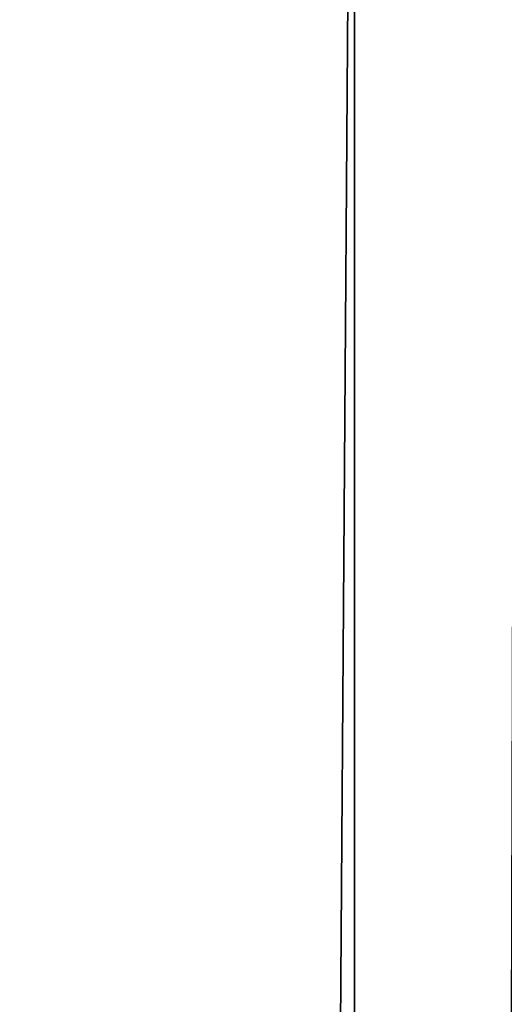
# Model space of a CAD drawing. Header units: millimetres. Extents: x -275 to 275, y -678 to 20.
# Tile 392 of 544: x -2.778 to -2.507, y -42.814 to -42.263. Entities that reach past the tile are written whole.
import ezdxf

# ---------------------------------------------------------------- set-up
doc = ezdxf.new("R2010")
doc.units = ezdxf.units.MM
doc.header["$LTSCALE"] = 65.185185
for name, color, linetype in [('237', 7, 'CONTINUOUS'), ('362', 7, 'CONTINUOUS'), ('373', 7, 'CONTINUOUS'), ('566', 7, 'CONTINUOUS'), ('568', 7, 'CONTINUOUS'), ('583', 7, 'CONTINUOUS')]:
    doc.layers.add(name, color=color, linetype=linetype)

msp = doc.modelspace()

# ---------------------------------------------------------------- linework, layer by layer
at = {"layer": '237', "linetype": 'CONTINUOUS'}
msp.add_3dface([(-2.02482, -74.85131, -2.96229), (-2.2, -25, -1.35), (-2.63505, -74.85131, -1.35), (-2.02482, -74.85131, -2.96229)], dxfattribs=at)
at = {"layer": '362', "linetype": 'CONTINUOUS'}
for points in [[(-2, -74.7, 19.85), (-2, 0, 19.85), (-4.05721, -6.35388, 19.03355), (-2, -74.7, 19.85)], [(-2, -74.7, 19.85), (-4.05721, -6.35388, 19.03355), (-4.12132, -74.7, 18.97132), (-2, -74.7, 19.85)]]:
    msp.add_3dface(points, dxfattribs=at)
at = {"layer": '373', "linetype": 'CONTINUOUS'}
for points in [[(-2.59113, -41.75589, -13.24596), (-2.5, -41.71041, -13.03548), (-2.58466, -71.30932, -6.85416), (-2.59113, -41.75589, -13.24596)], [(-2.58466, -71.30932, -6.85416), (-2.5, -41.71041, -13.03548), (-2.5, -71.26521, -6.65), (-2.58466, -71.30932, -6.85416)], [(-2.8, -71.32857, -6.94323), (-2.8, -41.77377, -13.32871), (-2.59113, -41.75589, -13.24596), (-2.8, -71.32857, -6.94323)], [(-2.8, -71.32857, -6.94323), (-2.59113, -41.75589, -13.24596), (-2.58466, -71.30932, -6.85416), (-2.8, -71.32857, -6.94323)]]:
    msp.add_3dface(points, dxfattribs=at)
at = {"layer": '566', "linetype": 'CONTINUOUS'}
for points in [[(-2.09344, -12.78906, 15.05), (-1.90985, -11.7926, 15.84289), (-2.63505, -74.85131, 15.05), (-2.09344, -12.78906, 15.05)], [(-2.63505, -74.85131, 15.05), (-1.90985, -11.7926, 15.84289), (-2.02482, -74.85131, 16.66229), (-2.63505, -74.85131, 15.05)]]:
    msp.add_3dface(points, dxfattribs=at)
at = {"layer": '568', "linetype": 'CONTINUOUS'}
for points in [[(-2.63505, -74.85131, 15.05), (-2.33719, -40.72058, 14.80198), (-2.09344, -12.78906, 15.05), (-2.63505, -74.85131, 15.05)], [(-2.33719, -40.72058, 14.80198), (-2.63505, -74.85131, 15.05), (-2.35626, -42.90507, 14.81332), (-2.33719, -40.72058, 14.80198)]]:
    msp.add_3dface(points, dxfattribs=at)
at = {"layer": '583', "linetype": 'CONTINUOUS'}
for points in [[(-2.63505, -74.85131, -1.35), (-2.2, -25, -1.35), (-2.63505, -74.85131, -1.15), (-2.63505, -74.85131, -1.35)], [(-2.2, -25, -1.35), (-2.5, -59.3766, -1.15), (-2.63505, -74.85131, -1.15), (-2.2, -25, -1.35)]]:
    msp.add_3dface(points, dxfattribs=at)

doc.saveas('drawing.dxf')
